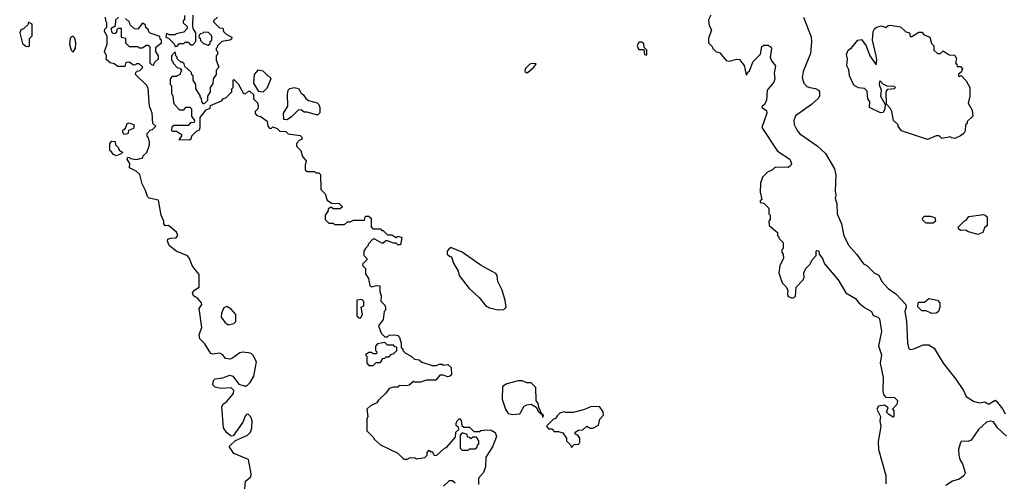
# Model space of a CAD drawing. Extents: x 1861455 to 2058065, y 200073 to 437907.
# Tile 266 of 574: x 1901412 to 1908270, y 360304 to 363516. Entities that reach past the tile are written whole.
import ezdxf

# ---------------------------------------------------------------- set-up
doc = ezdxf.new("R2010")
doc.units = 0

msp = doc.modelspace()

# ---------------------------------------------------------------- linework, layer by layer
at = {"layer": '0CON05XD'}
for points in [[(1902758.6, 360975), (1902762.5, 361005), (1902773.4, 361016.6), (1902826.1, 361023.9), (1902875, 361043.3), (1902895.8, 361035.8), (1902939.3, 360979.3), (1902975, 360967.5), (1902995, 360967.5), (1903018.3, 360991.7), (1903042.5, 361035), (1903062.5, 361135), (1903039.3, 361179.3), (1903025, 361192.5), (1903005, 361198.8), (1902965, 361203.3), (1902945, 361196.7), (1902895, 361160), (1902875, 361153.3), (1902845, 361157.5), (1902827.5, 361185), (1902806.4, 361196.4), (1902755, 361187.5), (1902744.2, 361194.2), (1902701.4, 361261.4), (1902666.7, 361295), (1902663.3, 361325), (1902681.2, 361375), (1902663.1, 361506.9), (1902680, 361535), (1902678.8, 361545), (1902652, 361575), (1902624, 361594), (1902615.6, 361615), (1902630.6, 361635), (1902662.2, 361655), (1902663.2, 361743.2), (1902615, 361802), (1902594.4, 361855), (1902581.8, 361871.8), (1902501.4, 361905), (1902452.7, 361945), (1902441.4, 361975), (1902445, 361990), (1902465, 361996.7), (1902503, 361997), (1902513.3, 362015), (1902505, 362036.7), (1902450, 362085), (1902425, 362082.5), (1902417.5, 362095), (1902416.7, 362115), (1902397.1, 362155), (1902380, 362260), (1902315, 362274.6), (1902301.9, 362285), (1902288.6, 362328.6), (1902265.8, 362374.2), (1902249.8, 362439.8), (1902223.2, 362463.2), (1902177.5, 362485), (1902180, 362515), (1902160, 362545), (1902165, 362560), (1902178.3, 362558.3), (1902185, 362550), (1902225, 362542.5), (1902270, 362555), (1902271.7, 362568.3), (1902298.3, 362591.7), (1902317.5, 362645), (1902317.5, 362665), (1902310, 362695), (1902300, 362705), (1902300, 362725), (1902321.7, 362748.3), (1902338.3, 362751.7), (1902360, 362775), (1902340, 362795), (1902336.2, 362865), (1902317.5, 362915), (1902307, 363037), (1902298.3, 363058.3), (1902220, 363135), (1902221.7, 363148.3), (1902231.7, 363158.3), (1902248.3, 363161.7), (1902268.3, 363181.7), (1902268.3, 363188.3), (1902245, 363210), (1902225, 363210), (1902218.3, 363201.7), (1902205, 363200), (1902175, 363220), (1902151.7, 363218.3), (1902145, 363190), (1902095, 363190), (1902070, 363210), (1902043.3, 363215), (1902015, 363240), (1902017.5, 363265), (1902003.3, 363295), (1902022.5, 363345), (1902021.7, 363401.7), (1902003.8, 363435), (1902005, 363450), (1902020, 363465), (1902020, 363495), (1902011.7, 363508.3), (1902010, 363535)], [(1902100, 363535), (1902080, 363515), (1902078.3, 363471.7), (1902050, 363455), (1902051.7, 363431.7), (1902061.7, 363421.7), (1902075, 363420), (1902088.3, 363431.7), (1902091.7, 363448.3), (1902101.7, 363458.3), (1902118.3, 363458.3), (1902120, 363395), (1902148.3, 363388.3), (1902150, 363355), (1902175, 363330), (1902235, 363330), (1902245, 363320), (1902265, 363320), (1902295, 363340), (1902308.3, 363338.3), (1902320, 363325), (1902320, 363215), (1902331.7, 363201.7), (1902345, 363200), (1902351.7, 363218.3), (1902380, 363245), (1902380, 363265), (1902360, 363295), (1902360, 363325), (1902400, 363355), (1902400, 363375), (1902391.7, 363381.7), (1902388.3, 363398.3), (1902321.7, 363421.7), (1902311.7, 363431.7), (1902308.3, 363448.3), (1902291.7, 363461.7), (1902288.3, 363478.3), (1902275, 363490), (1902265, 363490), (1902235, 363450), (1902213, 363453), (1902181.7, 363481.7), (1902178.3, 363498.3), (1902150, 363525)], [(1902560, 363545), (1902560, 363515), (1902551.7, 363508.3), (1902550, 363495), (1902578.3, 363468.3), (1902580, 363455), (1902555, 363430), (1902503, 363417), (1902495, 363410), (1902455, 363410), (1902435, 363420), (1902430, 363395), (1902448.3, 363388.3), (1902488.3, 363348.3), (1902495, 363330), (1902508.3, 363331.7), (1902525, 363350), (1902555, 363350), (1902565, 363360), (1902585, 363360), (1902601.7, 363341.7), (1902618.3, 363341.7), (1902640, 363365), (1902640, 363425), (1902620, 363455), (1902617.5, 363475), (1902621.7, 363548.3)], [(1902790, 363535), (1902761.7, 363508.3), (1902761.7, 363501.7), (1902805, 363460), (1902828.3, 363458.3), (1902832.5, 363435), (1902850, 363415), (1902890, 363395), (1902888.3, 363381.7), (1902877, 363373), (1902820, 363365), (1902790, 363335), (1902788.3, 363321.7), (1902780, 363315), (1902780, 363305), (1902790, 363295), (1902790, 363275), (1902780, 363265), (1902780, 363235), (1902800, 363185), (1902780, 363165), (1902780, 363135), (1902760, 363105), (1902758.3, 363071.7), (1902740, 363045), (1902740, 363015), (1902720, 362985), (1902720, 362955), (1902698.3, 362931.7), (1902691.7, 362931.7), (1902680, 362945), (1902678.3, 362968.3), (1902671.7, 362971.7), (1902668.3, 362988.3), (1902640, 363035), (1902640, 363065), (1902620, 363095), (1902620, 363125), (1902611.7, 363131.7), (1902608.3, 363148.3), (1902561.7, 363191.7), (1902558.3, 363208.3), (1902545, 363220), (1902535, 363220), (1902510, 363245), (1902510, 363255), (1902500, 363265), (1902498.3, 363288.3), (1902491.7, 363288.3), (1902470, 363265), (1902470, 363235), (1902480, 363225), (1902480, 363215), (1902511.7, 363181.7), (1902528.3, 363178.3), (1902540, 363165), (1902528.3, 363131.7), (1902511.7, 363128.3), (1902505, 363120), (1902475, 363120), (1902460, 363105), (1902460, 363065), (1902470, 363055), (1902470, 363005), (1902480, 362985), (1902483, 362943), (1902490, 362925), (1902525, 362890), (1902555, 362890), (1902573, 362907), (1902598.3, 362908.3), (1902610, 362895), (1902610, 362845), (1902630, 362815), (1902628.3, 362801.7), (1902601.7, 362798.3), (1902585, 362780), (1902485, 362780), (1902471.7, 362768.3), (1902470, 362745), (1902475, 362740), (1902505, 362740), (1902538.3, 362718.3), (1902540, 362705), (1902521.7, 362681.7), (1902595, 362680), (1902608.3, 362691.7), (1902611.7, 362708.3), (1902645, 362740), (1902665, 362750), (1902670, 362765), (1902670, 362835), (1902711.7, 362888.3), (1902738.3, 362901.7), (1902741.7, 362918.3), (1902818.3, 362951.7), (1902831.7, 362968.3), (1902848.3, 362971.7), (1902890, 363015), (1902890, 363035), (1902900, 363045), (1902900, 363095), (1902905, 363100), (1902935, 363070), (1902971.7, 363001.7), (1902985, 363000), (1903005, 363020), (1903015, 363020), (1903040, 362995), (1903040, 362965), (1903068.3, 362938.3), (1903072.5, 362915), (1903070, 362895), (1903053, 362877), (1903053, 362863), (1903065, 362850), (1903095, 362840), (1903135, 362810), (1903140, 362775), (1903151.7, 362761.7), (1903165, 362760), (1903175, 362770), (1903187, 362767), (1903205, 362760), (1903225, 362740), (1903265, 362737.5), (1903283, 362723), (1903365, 362710), (1903378.3, 362698.3), (1903378.3, 362681.7), (1903361.7, 362678.3), (1903340, 362655), (1903340, 362635), (1903370, 362605), (1903382.5, 362565)], [(1906225, 363547.5), (1906208.8, 363515), (1906213.8, 363475), (1906230, 363445), (1906210, 363385), (1906210, 363355), (1906235, 363330), (1906240, 363315), (1906260, 363295), (1906287.5, 363285), (1906331.7, 363231.7), (1906355, 363227.5), (1906405, 363242.5), (1906425, 363240), (1906457, 363197), (1906471.7, 363131.7), (1906480, 363135), (1906481.7, 363148.3), (1906495, 363160), (1906520, 363225), (1906572.5, 363277.5), (1906580.7, 363329.3), (1906595, 363338), (1906625, 363339.2), (1906645, 363326), (1906648.6, 363315), (1906639.2, 363255), (1906648.9, 363228.9), (1906676.1, 363196.1), (1906666.7, 363145), (1906671.2, 363105), (1906665, 363082.5), (1906618.8, 363025), (1906613.3, 362955), (1906596.4, 362923.6), (1906582.5, 362915), (1906580, 362905), (1906613.6, 362883.6), (1906616.2, 362865), (1906580, 362765), (1906691.2, 362601.2), (1906775.9, 362545.9), (1906788, 362515), (1906781.7, 362498.3), (1906765, 362488.8), (1906675, 362490), (1906655, 362472.5), (1906620, 362455), (1906585, 362420), (1906571.7, 362378.3)], [(1906872, 363535), (1906925, 363397.5), (1906927.1, 363365), (1906919.1, 363280.9), (1906868, 363155), (1906861.2, 363115), (1906872.5, 363075), (1906895, 363052.5), (1906915, 363043.3), (1906955, 363037.5), (1906976.4, 363026.4), (1906982.5, 363015), (1906982.5, 362985), (1906973, 362967), (1906927.5, 362925), (1906815, 362847.5), (1906803.8, 362815), (1906806, 362786), (1906826, 362745), (1906845, 362722), (1906967.4, 362637.4), (1907023.8, 362585), (1907087.7, 362477.7), (1907096.2, 362435), (1907092.5, 362325), (1907097.5, 362295), (1907092.5, 362275), (1907102.5, 362235), (1907106.2, 362165), (1907135.8, 362095.8), (1907152.7, 362012.7), (1907186.2, 361945), (1907240, 361885), (1907288.3, 361818.3), (1907313.3, 361805), (1907363.8, 361755), (1907395, 361738), (1907417.5, 361695), (1907462, 361645), (1907515, 361608), (1907583.6, 361533.6), (1907586.4, 361516.4), (1907577.5, 361485), (1907589.1, 361419.1), (1907594.5, 361264.5), (1907605.9, 361225.9), (1907615, 361220.8), (1907640, 361225), (1907705, 361252.7), (1907745, 361254.4), (1907781.1, 361231.1), (1907844.3, 361125), (1907932, 361015), (1907985.7, 360935.7), (1908003.3, 360895), (1908055, 360861.2), (1908095, 360850), (1908135, 360856.7), (1908155, 360842.5), (1908165, 360842.5), (1908205, 360867.5), (1908215, 360862.5), (1908258.3, 360808.3), (1908275, 360772.5)], [(1901475, 363330), (1901480, 363335), (1901480, 363385), (1901500, 363405), (1901500, 363485), (1901475, 363500), (1901468.3, 363481.7), (1901438.3, 363451.7), (1901420, 363445), (1901412.5, 363425), (1901431.7, 363351.7), (1901455, 363332.5), (1901475, 363330)], [(1907735, 362682.5), (1907553.9, 362743.9), (1907530, 362775), (1907530, 362785), (1907498.8, 362815), (1907487, 362877), (1907475, 362900), (1907448.3, 362928.3), (1907447.5, 363015), (1907458.3, 363031.7), (1907505, 363037.5), (1907512.5, 363045), (1907505, 363052.5), (1907453, 363053), (1907426.7, 363066.7), (1907405, 363090), (1907400, 363085), (1907397.5, 363065), (1907412.5, 363025), (1907406.7, 362985), (1907440, 362925), (1907437.5, 362895), (1907425, 362870), (1907408.3, 362868.3), (1907330, 362905), (1907332.5, 362945), (1907320, 362965), (1907315, 363020), (1907295, 363037.5), (1907255, 363042.5), (1907220.7, 363060.7), (1907192.5, 363125), (1907187, 363167), (1907172.5, 363195), (1907177.5, 363245), (1907170, 363275), (1907182.5, 363305), (1907205, 363320), (1907250, 363375), (1907275, 363377.5), (1907308.8, 363335), (1907333.8, 363265), (1907378.3, 363201.7), (1907382.5, 363235), (1907378, 363265), (1907352, 363375), (1907356.7, 363435), (1907365, 363452.5), (1907380, 363465), (1907415, 363472.5), (1907445, 363462.5), (1907460, 363475), (1907475, 363477.5), (1907547, 363467), (1907583, 363433), (1907610, 363425), (1907615, 363400), (1907625, 363400), (1907675, 363430), (1907695, 363430), (1907711.7, 363411.7), (1907750, 363395), (1907761.7, 363351.7), (1907780, 363335), (1907780, 363305), (1907805, 363280), (1907825, 363280), (1907845, 363300), (1907885, 363272.5), (1907925, 363270), (1907937.5, 363245), (1907930, 363215), (1907940, 363205), (1907941.7, 363191.7), (1907965, 363190), (1907977.5, 363175), (1907968.3, 363151.7), (1907951.7, 363138.3), (1907950, 363125), (1907955, 363120), (1907968.3, 363128.3), (1908005, 363090), (1908030, 363045), (1908030, 362985), (1908017.5, 362935), (1908047, 362887), (1908050, 362845), (1908011.7, 362808.3), (1908010, 362795), (1908000, 362785), (1907996.4, 362743.6), (1907987.5, 362725), (1907965, 362707.5), (1907925, 362690), (1907903, 362693), (1907895, 362700), (1907835, 362690), (1907817, 362707), (1907795, 362707.5), (1907735, 362682.5)], [(1901785, 363290), (1901801.7, 363318.3), (1901802.5, 363355), (1901797, 363387), (1901785, 363400), (1901775, 363400), (1901763, 363387), (1901760, 363345), (1901770, 363305), (1901785, 363290)], [(1902725, 363340), (1902738.3, 363351.7), (1902740, 363365), (1902750, 363375), (1902750, 363405), (1902727, 363427), (1902695, 363430), (1902688.3, 363421.7), (1902671.7, 363418.3), (1902661.7, 363408.3), (1902660, 363395), (1902668.3, 363388.3), (1902671.7, 363371.7), (1902691.7, 363351.7), (1902725, 363340)], [(1905775, 363270), (1905780, 363275), (1905780, 363305), (1905761.7, 363321.7), (1905758.3, 363348.3), (1905745, 363360), (1905725, 363360), (1905712.5, 363335), (1905720, 363315), (1905725, 363310), (1905758.3, 363308.3), (1905763, 363273), (1905775, 363270)], [(1903105, 363012.5), (1903077, 363017), (1903042.5, 363075), (1903047.5, 363135), (1903075, 363167.5), (1903105, 363160), (1903140, 363125), (1903156.4, 363116.4), (1903162.5, 363105), (1903133.6, 363036.4), (1903105, 363012.5)], [(1904945, 363147.5), (1904955, 363152.5), (1904992.5, 363185), (1905008.3, 363208.3), (1904985, 363212.5), (1904965, 363206.7), (1904932.5, 363175), (1904930, 363155), (1904945, 363147.5)], [(1903275, 362820), (1903251.7, 362821.7), (1903250, 362865), (1903280, 362915), (1903276.7, 362995), (1903282.5, 363025), (1903295, 363037.5), (1903325, 363043.3), (1903355, 363037.5), (1903372.5, 363005), (1903386.4, 362996.4), (1903405, 362967.5), (1903425, 362953.3), (1903485, 362937.5), (1903496.7, 362925), (1903502.5, 362905), (1903501.7, 362868.3), (1903487.5, 362852.5), (1903415, 362872.5), (1903393, 362873), (1903375, 362887.5), (1903355, 362890), (1903308.3, 362841.7), (1903275, 362820)], [(1902138.3, 362718.3), (1902130, 362735), (1902131.7, 362748.3), (1902148.3, 362761.7), (1902160, 362795), (1902175, 362797.5), (1902210, 362785), (1902205, 362760), (1902170, 362745), (1902165, 362722.5), (1902138.3, 362718.3)], [(1902085, 362570), (1902065, 362577.5), (1902050, 362600), (1902040, 362605), (1902040, 362655), (1902055, 362670), (1902078.3, 362668.3), (1902080, 362645), (1902100, 362625), (1902100, 362615), (1902111.7, 362601.7), (1902130, 362595), (1902118.3, 362581.7), (1902095, 362572.5), (1902085, 362570)], [(1903382.5, 362565), (1903407.5, 362535), (1903400, 362505), (1903401.7, 362471.7), (1903415, 362460), (1903465, 362460), (1903475, 362450), (1903495, 362450), (1903508.3, 362438.3), (1903510, 362335), (1903540, 362305), (1903555, 362260), (1903585, 362240), (1903637, 362237), (1903660, 362215), (1903645, 362200), (1903595, 362200), (1903588.3, 362208.3), (1903575, 362210), (1903561.7, 362198.3), (1903558.3, 362181.7), (1903540, 362155), (1903540, 362125), (1903565, 362100), (1903595, 362100), (1903605, 362090), (1903675, 362090), (1903695, 362110), (1903715, 362110), (1903738.3, 362121.7), (1903815, 362120), (1903821.7, 362148.3), (1903845, 362150), (1903860, 362135), (1903860, 362075), (1903871.7, 362061.7), (1903925, 362060), (1903935, 362050), (1903945, 362050), (1903975, 362020), (1904005, 362020), (1904035, 362000), (1904045, 362010), (1904075, 362000), (1904065, 361950), (1904045, 361950), (1904035, 361960), (1904015, 361960), (1903975, 361977.5), (1903963, 361977), (1903945, 361960), (1903935, 361960), (1903885, 361990), (1903871.7, 361988.3), (1903840, 361955), (1903840, 361945), (1903820, 361925), (1903810, 361905), (1903810, 361875), (1903830, 361855), (1903830, 361845), (1903801.7, 361818.3), (1903800, 361805), (1903820, 361785), (1903821.7, 361748.3), (1903842.5, 361715), (1903850, 361665), (1903865, 361657.5), (1903895, 361667.5), (1903920, 361665), (1903920, 361625), (1903930, 361595), (1903928.3, 361558.3), (1903955, 361530), (1903960, 361515), (1903960, 361495), (1903950, 361485), (1903945, 361430), (1903912.5, 361385), (1903930, 361335), (1903955, 361310), (1903975, 361310), (1903985, 361320), (1904025, 361322.5), (1904045, 361317.5), (1904057.5, 361305), (1904070, 361265), (1904070, 361235), (1904080, 361225), (1904080, 361215), (1904100, 361195), (1904140, 361175), (1904163, 361153), (1904195, 361150), (1904213, 361133), (1904285, 361110), (1904315, 361110), (1904335, 361120), (1904355, 361120), (1904365, 361112.5), (1904395, 361117.5), (1904417.5, 361095), (1904420, 361045), (1904407, 361033), (1904395, 361030), (1904361.7, 361041.7), (1904338.3, 361041.7), (1904311.7, 361008.3), (1904245, 361007.5), (1904203, 360993), (1904165, 360992.5), (1904155, 360997.5), (1904125, 360972.5), (1904105, 360967.5), (1904055, 360970), (1904045, 360960), (1904015, 360960), (1903985, 360950), (1903963, 360917), (1903910.7, 360869.3), (1903899.3, 360850.7), (1903855, 360830), (1903830, 360805), (1903837.5, 360755), (1903830, 360735), (1903830, 360655), (1903875, 360610), (1903883.6, 360593.6), (1903925, 360557.5), (1904045, 360500), (1904088.3, 360458.3), (1904111.7, 360458.3), (1904135, 360470), (1904167, 360467), (1904175, 360460), (1904235, 360470), (1904250, 360485), (1904250, 360505), (1904265, 360520), (1904271.7, 360511.7), (1904285, 360510), (1904300, 360485), (1904315, 360482.5), (1904370, 360535), (1904385, 360540), (1904448.3, 360611.7), (1904450, 360645), (1904470, 360665), (1904468.3, 360678.3), (1904453, 360693), (1904452.5, 360705), (1904460, 360725), (1904475, 360740), (1904487, 360727), (1904491.7, 360691.7), (1904505, 360680), (1904545, 360680), (1904575, 360650), (1904615, 360650), (1904623, 360657), (1904665, 360662.5), (1904695, 360660), (1904723.9, 360643.9), (1904733.3, 360615), (1904705, 360542.5), (1904658.3, 360471.7), (1904657.5, 360405), (1904643.3, 360365), (1904607.5, 360325), (1904608.3, 360281.7)], [(1906571.7, 362378.3), (1906570, 362315), (1906580, 362265), (1906570, 362255), (1906570, 362245), (1906595, 362240), (1906630, 362205), (1906630, 362165), (1906640, 362155), (1906640, 362125), (1906630, 362115), (1906633, 362083), (1906690, 362035), (1906690, 362015), (1906700, 362005), (1906700, 361995), (1906730, 361965), (1906730, 361925), (1906720, 361915), (1906720, 361895), (1906730, 361885), (1906732.5, 361855), (1906707.5, 361805), (1906700, 361755), (1906722.5, 361685), (1906749.3, 361659.3), (1906762.5, 361635), (1906760, 361605), (1906765, 361590), (1906795, 361577.5), (1906815, 361590), (1906820, 361655), (1906870, 361705), (1906876.7, 361725), (1906872.5, 361755), (1906886.4, 361783.6), (1906917.5, 361815), (1906932.5, 361845), (1906960, 361875), (1906960, 361905), (1906965, 361910), (1906978.3, 361908.3), (1906980, 361885), (1907002.5, 361855), (1907017.5, 361817.5), (1907113.8, 361705), (1907166.1, 361616.1), (1907233.3, 361575), (1907256.2, 361546.2), (1907295, 361513.3), (1907345.9, 361485.9), (1907357, 361457), (1907390, 361445), (1907400, 361435), (1907413.9, 361346.1), (1907393.6, 361246.4), (1907414, 361185), (1907404.1, 361125.9), (1907425.9, 361025.9), (1907423.9, 360936.1), (1907428.3, 360908.3), (1907445, 360890), (1907505, 360886.7), (1907526.7, 360865), (1907520.7, 360839.3), (1907490, 360805), (1907500, 360795), (1907500, 360755), (1907495, 360750), (1907465, 360767.5), (1907450, 360785), (1907460, 360815), (1907435, 360832.5), (1907394.1, 360825.9), (1907381.2, 360805), (1907406.7, 360755), (1907403.3, 360725), (1907408.8, 360685), (1907391.7, 360581.7), (1907393.8, 360525), (1907444.2, 360345), (1907444.2, 360285)], [(1907775, 362100), (1907725, 362100), (1907701.7, 362121.7), (1907700, 362135), (1907715, 362150), (1907755, 362150), (1907785, 362140), (1907790, 362115), (1907775, 362100)], [(1908085, 362022.5), (1908013, 362043), (1908001.7, 362051.7), (1907965, 362050), (1907951.7, 362061.7), (1907950, 362075), (1907990, 362115), (1908005, 362120), (1908023, 362147), (1908125, 362160), (1908137, 362157), (1908150, 362145), (1908150, 362085), (1908131.7, 362068.3), (1908120, 362035), (1908085, 362022.5)], [(1904745, 361497.5), (1904785, 361500), (1904800, 361515), (1904793, 361563), (1904772.5, 361635), (1904743.6, 361693.6), (1904737, 361737), (1904729.3, 361749.3), (1904626.4, 361806.4), (1904495, 361897.5), (1904415, 361930), (1904401.7, 361918.3), (1904390, 361905), (1904390, 361885), (1904405, 361870), (1904420, 361865), (1904433, 361823), (1904467, 361767), (1904472.5, 361735), (1904542.5, 361645), (1904613, 361583), (1904657, 361527), (1904685, 361510), (1904745, 361497.5)], [(1902865, 361393.3), (1902905, 361402.5), (1902917.5, 361415), (1902917.5, 361465), (1902885, 361502.5), (1902855, 361520), (1902835, 361510), (1902817.5, 361475), (1902816.7, 361445), (1902840.5, 361410.5), (1902865, 361393.3)], [(1903785, 361440), (1903800, 361465), (1903790, 361515), (1903810, 361525), (1903810, 361555), (1903795, 361570), (1903760, 361565), (1903760, 361455), (1903771.7, 361441.7), (1903785, 361440)], [(1907765, 361472.5), (1907725, 361490), (1907695, 361490), (1907668.3, 361518.3), (1907670, 361545), (1907675, 361550), (1907715, 361550), (1907745, 361576.7), (1907805, 361563.3), (1907820, 361545), (1907820, 361515), (1907812.5, 361485), (1907795, 361473.3), (1907765, 361472.5)], [(1903875, 361110), (1903895, 361130), (1903925, 361130), (1903941.7, 361158.3), (1903955, 361160), (1903965, 361170), (1903985, 361170), (1904001.7, 361188.3), (1904015, 361190), (1904040, 361215), (1904038.3, 361238.3), (1904025, 361240), (1904015, 361250), (1903975, 361250), (1903955, 361270), (1903905, 361260), (1903890, 361245), (1903890, 361215), (1903900, 361205), (1903898.3, 361191.7), (1903875, 361190), (1903865, 361200), (1903845, 361200), (1903820, 361185), (1903830, 361175), (1903830, 361125), (1903845, 361110), (1903875, 361110)], [(1902980, 360250), (1902985.8, 360305), (1903021.2, 360335), (1903023.8, 360355), (1903006.2, 360455), (1902905, 360496.2), (1902872.5, 360545), (1902915, 360587.5), (1903000, 360625), (1903020, 360645), (1903030, 360675), (1903032.5, 360725), (1903025, 360747.5), (1903005, 360767.5), (1902995, 360770), (1902983, 360757), (1902967.5, 360715), (1902899.3, 360620.7), (1902885, 360617.5), (1902855, 360640), (1902831.4, 360675), (1902820, 360825), (1902828.8, 360841.2), (1902855, 360860), (1902901.2, 360915), (1902904, 360935), (1902885, 360953.8), (1902815, 360950), (1902775, 360960), (1902758.6, 360975)], [(1905055, 360750), (1905060, 360765), (1905050, 360770), (1905028.3, 360818.3), (1905023.3, 360845), (1905010, 360865), (1905007, 360957), (1904975, 360990), (1904945, 360990), (1904913.3, 361003.3), (1904885, 361003.8), (1904805, 360981.2), (1904775.7, 360964.3), (1904773.1, 360875), (1904795.9, 360805), (1904814.8, 360774.8), (1904845, 360767.5), (1904895, 360774.4), (1904925, 360827.1), (1904945, 360836.9), (1904975, 360840.8), (1905009.3, 360819.3), (1905025, 360790), (1905050, 360770), (1905055, 360750)], [(1905255, 360540), (1905275, 360560), (1905306.7, 360563.3), (1905313, 360577), (1905312.5, 360605), (1905300, 360625), (1905281.7, 360631.7), (1905280, 360645), (1905305, 360660), (1905335, 360662.5), (1905363, 360687), (1905385, 360672.5), (1905405, 360672.5), (1905442.5, 360695), (1905452.5, 360735), (1905477.5, 360765), (1905477, 360787), (1905450, 360825), (1905387, 360823), (1905345, 360803.3), (1905266.4, 360783.6), (1905215, 360782.5), (1905205, 360787.5), (1905175, 360777.5), (1905155, 360760), (1905145, 360740), (1905130, 360735), (1905081.7, 360688.3), (1905095, 360670), (1905118.3, 360668.3), (1905135, 360650), (1905165, 360650), (1905195, 360640), (1905220, 360605), (1905220, 360585), (1905248.3, 360558.3), (1905255, 360540)], [(1908285, 360616.7), (1908222.5, 360675), (1908195, 360717.5), (1908173.3, 360723.3), (1908145, 360715.6), (1908088.9, 360665), (1908039.3, 360590.7), (1908018.3, 360581.7), (1907975, 360581.9), (1907965.5, 360574.5), (1907951.2, 360525), (1907952.2, 360485), (1907959.2, 360455), (1907978.9, 360425), (1907996.7, 360365), (1907994.5, 360355), (1907987.5, 360342.5), (1907955, 360317.5), (1907908.8, 360305), (1907862.5, 360275)], [(1904535, 360520), (1904545, 360530), (1904585, 360530), (1904598.3, 360541.7), (1904601.7, 360558.3), (1904610, 360565), (1904610, 360585), (1904595, 360610), (1904565, 360610), (1904555, 360600), (1904548.3, 360608.3), (1904531.7, 360611.7), (1904528.3, 360628.3), (1904495, 360640), (1904480, 360625), (1904480, 360535), (1904495, 360520), (1904535, 360520)], [(1904445, 360290), (1904427, 360307), (1904403, 360307), (1904365, 360270)]]:
    msp.add_lwpolyline(points, dxfattribs=at)

doc.saveas('drawing.dxf')
